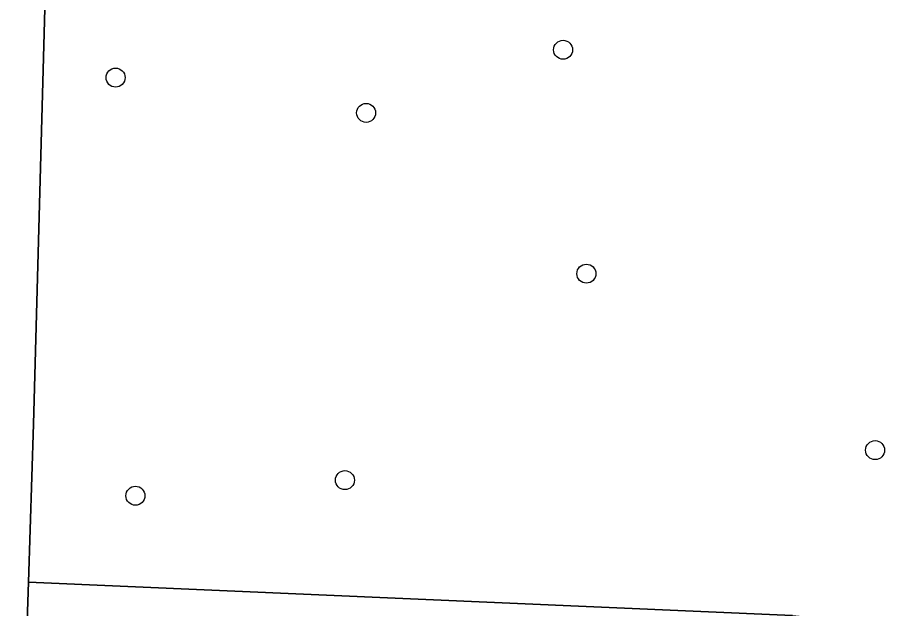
# Model space of a CAD drawing. Extents: x 160732 to 162107, y 387428 to 388479.
# Drawn here: x 160955.05 to 161000.1, y 388252.05 to 388282.47 of the extents above; entities that cross this region are included whole.
import ezdxf

# ---------------------------------------------------------------- set-up
doc = ezdxf.new("R2010")
doc.units = 0
for name, color, linetype in [('IMGEO_Boom', 7, 'Continuous'), ('IMGEO_Groenvoorziening', 7, 'Continuous'), ('IMGEO_Loofbos', 7, 'Continuous'), ('IMGEO_Voetpad_gesloten', 7, 'Continuous')]:
    doc.layers.add(name, color=color, linetype=linetype)

msp = doc.modelspace()

# ---------------------------------------------------------------- linework, layer by layer
at = {"layer": 'IMGEO_Boom'}
for centre in [(160983.111, 388280.814), (160960.098, 388279.38), (160972.981, 388277.564), (160984.309, 388269.289), (160999.157, 388260.206), (160971.892, 388258.661), (160961.116, 388257.859)]:
    msp.add_circle(centre, 0.489, dxfattribs=at)
at = {"layer": 'IMGEO_Groenvoorziening'}
msp.add_lwpolyline([(160994.905, 388251.701), (160955.621, 388253.402), (160955.505, 388249.867)], dxfattribs=at)
at = {"layer": 'IMGEO_Loofbos'}
msp.add_lwpolyline([(161017.786, 388320.784), (161000, 388320.807), (160980.412, 388320.832), (160980.438, 388317.673), (160980.177, 388283.098), (160956.473, 388283.577), (160955.868, 388261.548), (160955.621, 388253.402), (160994.905, 388251.701), (161016.078, 388249.584)], dxfattribs=at)
at = {"layer": 'IMGEO_Voetpad_gesloten'}
msp.add_lwpolyline([(160955.103, 388244.24), (160955.1, 388244.292), (160955.505, 388249.867), (160955.621, 388253.402), (160955.868, 388261.548), (160956.473, 388283.577), (160956.803, 388295.605), (160957.054, 388317.687), (160954.603, 388317.689), (160954.361, 388295.775), (160954.036, 388283.206), (160953.466, 388261.176), (160953.2, 388254.071), (160953.047, 388250), (160953.036, 388249.694), (160952.373, 388217.534), (160952.36, 388216.907), (160951.985, 388202.453), (160951.653, 388191.791), (160951.476, 388182.606), (160951.222, 388165.17), (160950.845, 388152.775), (160950.737, 388145.402), (160951.5, 388138.076)], dxfattribs=at)

doc.saveas('drawing.dxf')
